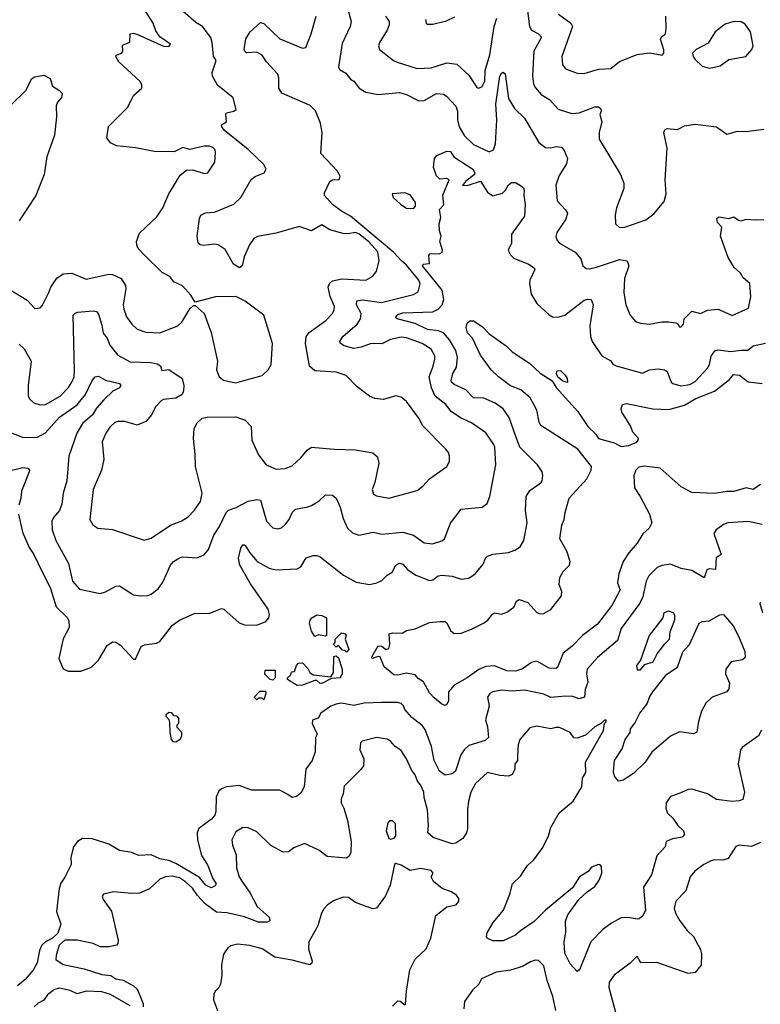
# Model space of a CAD drawing. Extents: x 1690054 to 1842981, y 782881 to 914114.
# Tile 448 of 656: x 1790408 to 1794615, y 801320 to 806914. Entities that reach past the tile are written whole.
import ezdxf

# ---------------------------------------------------------------- set-up
doc = ezdxf.new("R2010")
doc.units = 0

msp = doc.modelspace()

# ---------------------------------------------------------------- linework, layer by layer
at = {"layer": '0CON10XD'}
for points in [[(1793281.9, 807055), (1793303.8, 806875), (1793315.6, 806855), (1793355, 806834.5), (1793371.9, 806815), (1793328.9, 806735), (1793321.5, 806595), (1793327.3, 806547.3), (1793337, 806527), (1793369.7, 806489.7), (1793419.2, 806459.2), (1793465.6, 806405.6), (1793545, 806381.9), (1793585, 806384.4), (1793675, 806419.4), (1793695, 806419.2), (1793708.3, 806408.3), (1793710.8, 806395), (1793702.5, 806375), (1793715.4, 806335), (1793699.2, 806275), (1793699.5, 806235), (1793821.2, 806035), (1793839.2, 805985), (1793838.6, 805955), (1793797.1, 805845), (1793790, 805805), (1793792, 805755), (1793815, 805734), (1793845, 805735.8), (1793965, 805777.5), (1794009.5, 805810.5), (1794069.5, 805880.5), (1794080, 805925), (1794074.4, 806005), (1794086.5, 806185), (1794067.1, 806272.9), (1794071.8, 806288.2), (1794085, 806297.1), (1794145, 806290), (1794185, 806311.8), (1794245, 806320), (1794366.3, 806306.3), (1794425, 806264.4), (1794485, 806281.2), (1794535, 806278.8), (1794635, 806293.3)], [(1790357.9, 805377.9), (1790450.3, 805320.3), (1790495, 805273.8), (1790523.6, 805276.4), (1790537.9, 805292.1), (1790573.1, 805365), (1790584.6, 805395.4), (1790619.2, 805445), (1790655, 805471.1), (1790705, 805474.5), (1790785, 805439.5), (1790915, 805468.1), (1790935, 805467.1), (1790983.9, 805443.9), (1791008.9, 805405), (1791011.8, 805385), (1790996.4, 805295), (1790998.9, 805268.9), (1791015.4, 805225.4), (1791044.6, 805184.6), (1791075, 805156), (1791125, 805138.1), (1791205, 805135.6), (1791306.7, 805175), (1791328.8, 805195), (1791375, 805272.5), (1791395, 805290), (1791405, 805290), (1791456.7, 805245), (1791495, 805137.5), (1791530.8, 804975), (1791525.8, 804925), (1791541.2, 804885), (1791565, 804866), (1791615, 804854.2), (1791635, 804851.4), (1791675, 804862.5), (1791785, 804892.9), (1791819.2, 804925), (1791835.5, 804954.5), (1791844.5, 805075), (1791795, 805236), (1791688.9, 805315), (1791635, 805341.2), (1791519.4, 805340.6), (1791405, 805310), (1791379.3, 805349.3), (1791332, 805402), (1791283.3, 805425), (1791260.8, 805455), (1791218, 805478), (1791116.4, 805576.4), (1791081.2, 805615), (1791072.7, 805632.7), (1791070.8, 805655), (1791089.1, 805700.9), (1791187.5, 805795), (1791222, 805845), (1791255.8, 805925), (1791285.8, 805975), (1791319.7, 806030.3), (1791355, 806058.8), (1791390.7, 806060.7), (1791455, 806041.2), (1791475.9, 806044.1), (1791515.8, 806105), (1791520.7, 806160.7), (1791517.5, 806175), (1791505, 806187.5), (1791485, 806196.7), (1791455, 806196.2), (1791375, 806176.2), (1791335, 806189.2), (1791285, 806164), (1791174.3, 806165.7), (1791065, 806186.9), (1790958.3, 806198.3), (1790924.2, 806215), (1790903.1, 806243.1), (1790912.8, 806307.2), (1791021.1, 806415), (1791055.7, 806485), (1791101.9, 806525), (1791101.2, 806545), (1791089.6, 806565), (1790970.9, 806675), (1790953.8, 806705), (1790956.7, 806713.3), (1790987.5, 806725), (1790993, 806737), (1790991.2, 806768.8), (1791033.3, 806786.7), (1791036.2, 806833.8), (1791052.7, 806837.3), (1791072.7, 806832.7), (1791225, 806763.1), (1791255, 806761.4), (1791263.8, 806775), (1791205, 806816.2), (1791182.1, 806852.1), (1791167.1, 806895), (1791099.1, 806999.1)], [(1792271.8, 806975), (1792291.5, 806905), (1792285.4, 806875), (1792240.4, 806779.6), (1792217.9, 806645), (1792225, 806630.6), (1792260.9, 806610.9), (1792287.4, 806577.4), (1792305.7, 806565), (1792336.1, 806526.1), (1792375, 806503.5), (1792445, 806490), (1792565, 806501.1), (1792605, 806488.8), (1792675, 806452.7), (1792706, 806455), (1792775, 806495.6), (1792815, 806491.4), (1792835, 806478.6), (1792885, 806424), (1792894.6, 806395), (1792894.7, 806345), (1792903.4, 806305), (1792935, 806253.8), (1792985, 806204.5), (1793075, 806163.6), (1793098.9, 806175), (1793111.2, 806208.8), (1793119, 806345), (1793113.4, 806435), (1793135, 806593.3), (1793145, 806611.2), (1793155, 806616.2), (1793165, 806607.5), (1793185, 806466.2), (1793219.2, 806409.2), (1793275, 806355.6), (1793357, 806217), (1793395, 806188.6), (1793425, 806187.1), (1793455, 806194.4), (1793485, 806190), (1793501.4, 806171.4), (1793519.4, 806125), (1793514.4, 806095), (1793471.7, 806028.3), (1793452.5, 805975), (1793460.5, 805885), (1793508.1, 805835), (1793518.9, 805815), (1793509.8, 805780.2), (1793458.1, 805705), (1793453.1, 805683.1), (1793460.3, 805660.3), (1793475, 805644.2), (1793563.2, 805593.2), (1793594.4, 805555), (1793605.8, 805515), (1793625, 805500), (1793645, 805498.5), (1793685, 805507.9), (1793815, 805552.5), (1793858, 805545), (1793868.8, 805515), (1793843.4, 805443.4), (1793839.5, 805365), (1793850.6, 805295), (1793875.7, 805235), (1793905, 805200), (1793935, 805189.2), (1793985, 805184), (1794055, 805197.5), (1794095, 805197.5), (1794135, 805192.5), (1794146.7, 805186.7), (1794155, 805170), (1794165, 805170), (1794177.5, 805185), (1794182.5, 805215), (1794225, 805257.5), (1794275, 805244.7), (1794315, 805263.2), (1794375, 805270), (1794455, 805234.2), (1794546.7, 805275), (1794560.3, 805339.7), (1794554.6, 805415), (1794517.8, 805447.8), (1794502.5, 805475), (1794466.6, 805506.6), (1794432.6, 805562.6), (1794388.2, 805685), (1794396.7, 805735), (1794371.7, 805761.7), (1794366.9, 805785), (1794380, 805795), (1794435, 805784.3), (1794465, 805794.4), (1794491.4, 805775), (1794505, 805772.3), (1794535, 805780.4), (1794585, 805776.6), (1794635, 805779.2)], [(1790336, 804576), (1790423.1, 804543.1), (1790505, 804541.2), (1790555, 804566.2), (1790633.5, 804656.5), (1790734.8, 804725.2), (1790781.3, 804785), (1790820.5, 804865), (1790836.2, 804885), (1790855, 804889.5), (1790895, 804865.4), (1790975, 804846.7), (1790982.5, 804835), (1790975, 804822.9), (1790937.2, 804802.8), (1790886.2, 804755), (1790843.7, 804706.3), (1790820.9, 804669.1), (1790765, 804620.4), (1790732.4, 804565), (1790687.2, 804435), (1790675.4, 804295), (1790654.6, 804225), (1790648.3, 804161.7), (1790635, 804126), (1790600, 804085), (1790590.5, 804065), (1790591.8, 804015), (1790612.7, 803955), (1790684.5, 803825), (1790707.8, 803725), (1790747.9, 803677.9), (1790865, 803654.4), (1790895, 803662.9), (1790955, 803696), (1790975, 803697.5), (1791055, 803645.8), (1791095, 803640), (1791135, 803641.9), (1791155, 803649.4), (1791195, 803680), (1791222, 803718), (1791264.2, 803815), (1791280.8, 803835), (1791315, 803857.1), (1791335, 803862.5), (1791415, 803857.1), (1791456.2, 803873.8), (1791481.4, 803905), (1791510, 803985), (1791542.2, 804035), (1791581.7, 804115), (1791595, 804127), (1791637.4, 804142.6), (1791705, 804179.6), (1791755, 804188.4), (1791775, 804184.3), (1791810, 804065), (1791845, 804027.5), (1791875, 804020.8), (1791895, 804028), (1791919.4, 804050.6), (1791939.4, 804075), (1791955.7, 804115), (1791975, 804134.2), (1792045, 804145.7), (1792065, 804154.3), (1792109.1, 804180.9), (1792145, 804214.3), (1792185, 804213.5), (1792206, 804196), (1792228, 804145), (1792245, 804080), (1792270.6, 804025), (1792299.1, 803999.1), (1792335, 803985.6), (1792415, 804002.2), (1792465, 803990.8), (1792585, 804002.2), (1792644.2, 803985), (1792705, 803941.4), (1792753, 803937), (1792805, 803952.5), (1792820, 803965), (1792855, 804053.8), (1792915, 804134), (1793035, 804144), (1793062.5, 804165), (1793078.9, 804205), (1793112.1, 804385), (1793106.9, 804485), (1793101.1, 804501.1), (1793055, 804567.5), (1792974.7, 804624.7), (1792911.5, 804651.5), (1792858.6, 804688.6), (1792828.1, 804728.1), (1792767.5, 804775), (1792748, 804822), (1792734.6, 804885), (1792756.7, 804945), (1792766.7, 804985), (1792765.4, 805005), (1792745, 805042.2), (1792695, 805074.6), (1792605, 805106.2), (1792575, 805110), (1792515, 805097.3), (1792465, 805072.7), (1792404.4, 805074.4), (1792347, 805053), (1792305, 805045.8), (1792250.6, 805060.6), (1792230.6, 805075), (1792227.1, 805085), (1792242.9, 805115), (1792325, 805183.8), (1792344.1, 805215), (1792348.4, 805245), (1792322, 805295), (1792322.6, 805317.4), (1792355, 805323.6), (1792463.4, 805306.6), (1792645, 805353.1), (1792671.5, 805368.5), (1792682.8, 805412.8), (1792674.6, 805435), (1792605, 805519.2), (1792574.1, 805545.9), (1792532.2, 805592.2), (1792287.9, 805797.9), (1792235, 805826.6), (1792185.3, 805865), (1792140, 805915), (1792140, 805930), (1792168.8, 805995), (1792185, 806004), (1792223, 806007), (1792228, 806025), (1792210.6, 806055), (1792118.5, 806155), (1792126.8, 806273.2), (1792117.3, 806327.3), (1792087.3, 806397.3), (1792057.4, 806427.4), (1791896.2, 806496.2), (1791880.5, 806525), (1791880.4, 806585), (1791873.6, 806605), (1791810.7, 806675), (1791785, 806713.5), (1791755, 806729.5), (1791696, 806726), (1791686.2, 806735), (1791682.9, 806745), (1791692.5, 806805), (1791716.8, 806845), (1791775, 806898.3), (1791795, 806892.8), (1791885, 806806.2), (1792015, 806752.5), (1792032.9, 806757.1), (1792063.2, 806835), (1792091.6, 806935)], [(1790405, 805070), (1790434.4, 805045), (1790473.6, 804975), (1790455.5, 804835.5), (1790456.9, 804775), (1790465, 804758), (1790487.5, 804737.5), (1790525, 804725.6), (1790555, 804728.5), (1790638.2, 804775), (1790685, 804824.5), (1790704.3, 804855.7), (1790717.9, 804885), (1790720.1, 804920.1), (1790712.7, 805235), (1790722.6, 805247.4), (1790737, 805253), (1790825, 805260.9), (1790845, 805255.6), (1790855, 805240.8), (1790875, 805178.8), (1790882.5, 805132.5), (1790904.1, 805105), (1790919.4, 805065), (1790965, 805007.7), (1791035, 804969.5), (1791155, 804966.4), (1791188.1, 804958.1), (1791206.9, 804946.9), (1791215, 804921.5), (1791255, 804926.7), (1791330, 804875), (1791341.1, 804835), (1791339.4, 804805), (1791330, 804785), (1791295, 804763.3), (1791225, 804755.8), (1791210.9, 804749.1), (1791180, 804715), (1791158.9, 804671.1), (1791125, 804631.1), (1791075, 804610.5), (1791005, 804631.1), (1790965, 804631.5), (1790949.2, 804625), (1790920.7, 804599.3), (1790897.1, 804565), (1790875.6, 804515), (1790886.9, 804415), (1790871.9, 804355), (1790825.6, 804245), (1790807.1, 804075), (1790823.8, 804045), (1790852.5, 804025), (1790935, 804017.5), (1791115, 803958), (1791155, 803969.2), (1791265, 804042.2), (1791324.5, 804065.5), (1791365, 804090), (1791401.7, 804128.3), (1791435, 804176.2), (1791444.5, 804225), (1791406, 804375), (1791405.4, 804445), (1791394.7, 804535), (1791398.7, 804591.3), (1791415.8, 804624.2), (1791445, 804651.1), (1791473.6, 804656.4), (1791635, 804657.1), (1791689.4, 804639.4), (1791722.5, 804602.5), (1791727.1, 804525), (1791765, 804442), (1791808.6, 804385), (1791865, 804360.5), (1791915, 804363.5), (1791955, 804380), (1792004.3, 804425), (1792040.8, 804469.2), (1792065, 804485.8), (1792195, 804473.3), (1792315, 804471.1), (1792413.9, 804453.9), (1792440.7, 804430.7), (1792448.8, 804395), (1792425.7, 804284.3), (1792410, 804245), (1792417.9, 804217.9), (1792435, 804208.1), (1792505, 804196.2), (1792665, 804240), (1792697, 804263), (1792736.2, 804305), (1792835, 804376.2), (1792848.6, 804405), (1792848.6, 804435), (1792843.8, 804455), (1792828.8, 804475), (1792697.6, 804607.6), (1792675, 804650), (1792605, 804744.2), (1792575, 804769.2), (1792545, 804777.5), (1792475, 804757.1), (1792425, 804761.4), (1792395, 804775.7), (1792325, 804828.1), (1792263.1, 804893.1), (1792205, 804911.5), (1792085, 804920), (1792053.3, 804945), (1792031.5, 805075), (1792034.5, 805115), (1792052.4, 805137.6), (1792147.8, 805205), (1792185, 805245.8), (1792194.5, 805265), (1792195.4, 805285), (1792172.4, 805342.4), (1792160, 805395), (1792167.8, 805415), (1792185, 805431.1), (1792238.7, 805441.3), (1792375, 805434.5), (1792413.7, 805456.3), (1792434.3, 805485), (1792450, 805545), (1792442.5, 805595), (1792388.6, 805655), (1792335, 805696.8), (1792314.5, 805705.5), (1792272.3, 805697.7), (1792245, 805700), (1792169.8, 805719.8), (1792125, 805748.9), (1792065, 805715.5), (1791995, 805739.6), (1791865, 805702.1), (1791758.3, 805681.7), (1791738.2, 805671.8), (1791712.5, 805635), (1791682.6, 805567.4), (1791670.8, 805515), (1791655.8, 805504.2), (1791622.2, 805525), (1791575, 805608.6), (1791535, 805635.7), (1791515, 805638.9), (1791450.9, 805630.9), (1791432.5, 805635), (1791421.2, 805645), (1791415.8, 805685), (1791428.9, 805785), (1791436.4, 805803.6), (1791463.7, 805816.3), (1791515, 805820), (1791624, 805866), (1791665, 805904.2), (1791722.9, 806007.1), (1791745, 806023.5), (1791796, 806044), (1791808.5, 806065), (1791795, 806092.1), (1791706.2, 806176.2), (1791571.2, 806285), (1791557.1, 806305), (1791555, 806317.5), (1791582.5, 806335), (1791578.8, 806375), (1791583.3, 806385), (1791625, 806393.8), (1791636.7, 806405), (1791620.7, 806470.7), (1791532, 806542), (1791503, 806593), (1791501.6, 806615), (1791523.1, 806683.1), (1791508.1, 806708.1), (1791501.5, 806785), (1791493.3, 806813.3), (1791446.6, 806876.6), (1791409.1, 806899.1), (1791339.4, 806959.4)], [(1792485, 806934.3), (1792506.9, 806905), (1792507.3, 806885), (1792496.2, 806855), (1792450.9, 806785), (1792445.6, 806765), (1792450.8, 806745), (1792531.8, 806681.8), (1792552.6, 806672.6), (1792665, 806637.5), (1792745, 806640.9), (1792835, 806668.6), (1792891.4, 806661.4), (1792959.5, 806599.5), (1793005, 806530), (1793015, 806525.8), (1793035, 806534), (1793049.1, 806565), (1793052.4, 806625), (1793077.5, 806715), (1793102.9, 806875), (1793117.6, 806922.4)], [(1792712.9, 806915), (1792716.7, 806895), (1792725, 806888.8), (1792755, 806889.2), (1792831.5, 806908.5), (1792879.3, 806930.7)], [(1793467.5, 806945), (1793537.7, 806895), (1793548.1, 806875), (1793486.7, 806705), (1793490.2, 806660.2), (1793508.8, 806635), (1793575, 806611.4), (1793615, 806609.4), (1793695, 806633.3), (1793765, 806638), (1793815, 806677.8), (1793915, 806717.5), (1793985, 806726.2), (1794057, 806713), (1794067.5, 806725), (1794066.4, 806743.6), (1794047, 806803), (1794053.6, 806816.4), (1794076.2, 806835), (1794080.8, 806865), (1794077.8, 806935)], [(1794325, 806638.8), (1794355, 806643.8), (1794387, 806653), (1794435, 806688), (1794532.5, 806705), (1794566.2, 806745), (1794574.2, 806765.8), (1794558.1, 806845), (1794529.1, 806889.1), (1794505, 806901.9), (1794465, 806904.4), (1794415, 806888.9), (1794358.8, 806845), (1794318.3, 806781.7), (1794250, 806745), (1794230, 806725), (1794232.5, 806705), (1794245, 806687.5), (1794285, 806650), (1794325, 806638.8)], [(1790355, 806427.5), (1790445.4, 806514.6), (1790475, 806578.8), (1790495, 806590), (1790545, 806600), (1790580.8, 806580.8), (1790595, 806537.5), (1790635, 806512.5), (1790648.6, 806495), (1790645, 806473.3), (1790623.6, 806446.4), (1790615.5, 806424.5), (1790617.6, 806362.4), (1790605, 806257.5), (1790562.2, 806135), (1790546.9, 806035), (1790500, 805915), (1790405, 805771.9)], [(1790400.8, 804105), (1790423.5, 804003.5), (1790462.1, 803915), (1790489.1, 803875), (1790512.5, 803825), (1790582.7, 803682.7), (1790615, 803577.9), (1790677.4, 803517.4), (1790688, 803498), (1790688.3, 803461.7), (1790655, 803395.7), (1790630.5, 803285), (1790655, 803226.7), (1790683.1, 803213.1), (1790755, 803212.5), (1790815, 803235.6), (1790855, 803274.4), (1790905, 803359.2), (1790935, 803380), (1790955, 803377.1), (1790981.3, 803361.3), (1791055, 803280), (1791065, 803280), (1791097.5, 803352.5), (1791117.3, 803362.7), (1791185, 803371.9), (1791205, 803380.8), (1791275.8, 803475), (1791315, 803502.9), (1791405, 803542), (1791485, 803540), (1791525, 803558), (1791555, 803568), (1791566.7, 803565), (1791655, 803488.1), (1791685.5, 803475.5), (1791755, 803474.2), (1791806.7, 803495), (1791824, 803515), (1791827.1, 803535), (1791820, 803565), (1791719.4, 803709.4), (1791657.9, 803815), (1791650.6, 803855), (1791665, 803912.5), (1791675, 803930), (1791685, 803931.2), (1791691.2, 803925), (1791715.3, 803885.3), (1791756.4, 803836.4), (1791825, 803797.5), (1791865, 803788.2), (1791985, 803793.6), (1792005.5, 803805), (1792035, 803856.5), (1792075, 803870.5), (1792095, 803870), (1792115, 803861.9), (1792247.4, 803757.4), (1792318.8, 803718.8), (1792395.7, 803704.3), (1792437.5, 803715), (1792465, 803728), (1792495, 803757.5), (1792523.8, 803775), (1792544.2, 803815), (1792565, 803827.1), (1792585, 803821.4), (1792610.3, 803790.3), (1792658.8, 803758.8), (1792735, 803727.5), (1792755, 803731.5), (1792785, 803754.6), (1792805, 803758.7), (1792865, 803753.1), (1792915, 803735.4), (1792959.3, 803740.7), (1792995.8, 803765), (1793039.8, 803820.2), (1793054.2, 803855), (1793065, 803866.2), (1793095, 803878), (1793185, 803886.5), (1793220.6, 803899.4), (1793250, 803920), (1793270.6, 803955), (1793290.9, 804055), (1793280.8, 804125), (1793285.6, 804205), (1793305, 804239.2), (1793367.4, 804282.6), (1793375.7, 804295), (1793379.4, 804325), (1793375.4, 804345.4), (1793350, 804385), (1793248.9, 804485), (1793226.6, 804546.6), (1793188.1, 804655), (1793155, 804703.3), (1793109.2, 804735), (1793045, 804764.4), (1792985, 804766.7), (1792941.7, 804811.7), (1792875, 804841.8), (1792861.2, 804855), (1792857.9, 804865), (1792868.8, 804905), (1792889.1, 804940.9), (1792894.6, 804995.4), (1792884.7, 805035), (1792849.6, 805095), (1792815, 805134.7), (1792786.5, 805146.5), (1792724.4, 805154.4), (1792655, 805188.5), (1792551.2, 805215), (1792543, 805223), (1792555, 805238.9), (1792585, 805248.1), (1792754.2, 805255), (1792785, 805269.1), (1792807.2, 805295), (1792816.5, 805325), (1792808.5, 805378.5), (1792696.7, 805515), (1792700, 805525), (1792735, 805530), (1792731.2, 805575), (1792737.5, 805585), (1792795, 805586.2), (1792806.9, 805593.1), (1792810, 805605), (1792794.2, 805655), (1792801.5, 805685), (1792792, 805715), (1792791.4, 805755), (1792800.6, 805790.6), (1792793.3, 805836.7), (1792817, 805863), (1792811.7, 805918.3), (1792847.5, 806005), (1792835, 806012.5), (1792795, 806007.5), (1792775, 806027.5), (1792758.6, 806075), (1792764.5, 806125.5), (1792778, 806142), (1792835, 806166.9), (1792855, 806166), (1792873.8, 806135), (1792981.8, 806065), (1792993.1, 806045), (1792992, 806035), (1792940, 805995), (1792922.5, 805972.5), (1792955, 805973.8), (1793025, 805997.5), (1793065, 805934), (1793095, 805913.1), (1793150.6, 805929.4), (1793167.5, 805945), (1793185, 805976.2), (1793201.3, 805988.7), (1793225, 805989.2), (1793253.2, 805973.2), (1793268.7, 805958.7), (1793272.9, 805945), (1793271.1, 805915), (1793279.2, 805865), (1793275, 805798.8), (1793201.2, 805695), (1793201.4, 805645), (1793181.9, 805605), (1793195, 805578), (1793215, 805559.2), (1793298, 805525), (1793330, 805505), (1793334, 805495), (1793305.5, 805435), (1793303.6, 805415), (1793313.8, 805355), (1793345, 805302.2), (1793415, 805236.9), (1793435, 805226.1), (1793465, 805224), (1793505, 805235.9), (1793615, 805320), (1793635, 805326.7), (1793654.4, 805324.4), (1793664.5, 805295), (1793646.1, 805175), (1793650, 805115), (1793658.9, 805085), (1793714.2, 805005), (1793765, 804975.8), (1793777.6, 804957.6), (1793795, 804946.9), (1793945, 804906.4), (1793984.7, 804925.3), (1794035, 804931.3), (1794071.2, 804925), (1794086.4, 804916.4), (1794108, 804855), (1794117, 804847), (1794163.9, 804833.9), (1794215, 804842.1), (1794245, 804858.2), (1794315.4, 804935), (1794326.6, 804955), (1794335, 805003.1), (1794356.4, 805033.6), (1794375, 805039.1), (1794445, 805028.2), (1794505, 805037.3), (1794544.2, 805035.8), (1794575, 805061.8), (1794645, 805076.9)], [(1792645, 805840.8), (1792655.7, 805855), (1792655.8, 805875), (1792625, 805919.2), (1792595, 805930.8), (1792523.3, 805925), (1792528.6, 805905), (1792572, 805865), (1792605, 805843.3), (1792645, 805840.8)], [(1794615, 804274), (1794575, 804245.8), (1794534.2, 804254.2), (1794465, 804233.3), (1794425, 804234.4), (1794355, 804221.8), (1794225, 804228.9), (1794165, 804261.1), (1794045, 804366.3), (1793955, 804377.6), (1793925, 804371.3), (1793907.8, 804355), (1793895.7, 804325), (1793899.2, 804255), (1793932.8, 804205), (1793985.7, 804105), (1793998.1, 804055), (1793983.8, 804025), (1793946.8, 803993.2), (1793915, 803940), (1793867.3, 803885), (1793835.4, 803835), (1793810.5, 803765), (1793803.2, 803715), (1793818.2, 803675), (1793771.8, 803585), (1793689.3, 803480.7), (1793604.5, 803415.5), (1793546.7, 803355), (1793495, 803314.4), (1793466.7, 803243.3), (1793455, 803228.8), (1793415, 803229.4), (1793345, 803268.7), (1793315, 803261.1), (1793264.8, 803225.2), (1793225, 803212.1), (1793175, 803215.5), (1793105, 803243.5), (1793055, 803238.9), (1793015, 803223), (1792949.2, 803175), (1792875, 803133.3), (1792843.8, 803095), (1792844, 803045), (1792835, 803022.5), (1792825, 803017.5), (1792805, 803026), (1792761.9, 803061.9), (1792735, 803089.2), (1792701.3, 803151.3), (1792671.8, 803171.8), (1792655, 803192), (1792605, 803201.6), (1792555, 803190.6), (1792532.6, 803192.6), (1792478.3, 803238.3), (1792455, 803293.3), (1792443.6, 803296.4), (1792410, 803285), (1792407.5, 803295), (1792445, 803356.7), (1792465, 803355.7), (1792486.8, 803336.8), (1792505, 803340.9), (1792510.5, 803365), (1792505.7, 803425), (1792525, 803431.1), (1792581.1, 803428.9), (1792605, 803443.3), (1792655, 803453.8), (1792735, 803490), (1792794.2, 803495.8), (1792824.3, 803494.3), (1792835, 803487.5), (1792855, 803444.3), (1792875, 803426.7), (1792915, 803428.9), (1792975, 803450.8), (1793043.1, 803485), (1793067.8, 803502.2), (1793092.9, 803537.1), (1793105, 803544.4), (1793145, 803537.1), (1793175, 803547.5), (1793215, 803576.2), (1793230.4, 803609.6), (1793245, 803620.8), (1793295, 803602.9), (1793345.4, 803545.4), (1793365, 803538.5), (1793385, 803540.8), (1793425, 803562.9), (1793485, 803640), (1793487.8, 803665), (1793471.5, 803705), (1793475.5, 803745), (1793495, 803780), (1793530, 803815), (1793534.3, 803835), (1793515, 803894), (1793475.6, 803965), (1793488, 804042), (1793501.5, 804075), (1793506.2, 804113.8), (1793528.9, 804195), (1793629.7, 804305), (1793653.3, 804355), (1793655.4, 804375), (1793578.9, 804475), (1793368, 804608), (1793358, 804628), (1793346, 804696), (1793308.2, 804765), (1793255, 804812.1), (1793195, 804834.7), (1793127.5, 804885), (1793085.4, 804925), (1793025, 805008.8), (1792980.5, 805105), (1792951.8, 805135), (1792944.2, 805165), (1792949.3, 805190.7), (1792965, 805203.8), (1792985, 805204), (1793035, 805171.2), (1793075, 805128.6), (1793171.1, 805061.1), (1793205, 805028.1), (1793302.9, 804962.9), (1793365, 804906.2), (1793432, 804862), (1793455, 804823.8), (1793578.3, 804688.3), (1793635, 804603.3), (1793680.1, 804560.1), (1793695, 804535.6), (1793785, 804510.8), (1793825, 804490.2), (1793867.1, 804495), (1793907.9, 804512.1), (1793918.9, 804521.1), (1793922, 804535), (1793890.2, 804570.2), (1793876.7, 804606.7), (1793828.9, 804685), (1793824.3, 804705.7), (1793832.5, 804727.5), (1793855, 804732.9), (1794005, 804703.1), (1794095, 804699.3), (1794185, 804724.7), (1794248.7, 804761.3), (1794355, 804803.3), (1794440, 804870), (1794462.1, 804897.9), (1794497.1, 804895), (1794545, 804857.5), (1794625, 804846.4)], [(1793515, 804852.5), (1793491.7, 804861.7), (1793463.8, 804883.8), (1793456.7, 804905), (1793460.7, 804919.3), (1793480.7, 804920.7), (1793506.7, 804895), (1793516.7, 804875), (1793520, 804855), (1793515, 804852.5)], [(1790340.3, 804349.7), (1790425, 804370), (1790456, 804366), (1790463.3, 804355), (1790461.2, 804345), (1790417.5, 804235), (1790414.4, 804195), (1790403.1, 804156.9)], [(1794625, 804046.4), (1794545, 804062.5), (1794430, 804055), (1794405, 804045.6), (1794364.1, 804015.9), (1794350.9, 803995), (1794392.5, 803875), (1794363, 803857), (1794360, 803790), (1794325, 803793.3), (1794311.2, 803788.8), (1794295, 803742.5), (1794225, 803785.7), (1794165, 803796.9), (1794105, 803820), (1794055, 803813.1), (1794028.9, 803801.1), (1793980.6, 803755), (1793966.1, 803723.9), (1793953.5, 803663.5), (1793947.8, 803635), (1793930.7, 803599.3), (1793823.8, 803455), (1793802.6, 803387.4), (1793690.1, 803289.9), (1793632.1, 803225), (1793627, 803197), (1793635, 803150), (1793620.7, 803109.3), (1793616.7, 803065), (1793585, 803055.4), (1793548.9, 803068.9), (1793508.6, 803071.4), (1793425, 803062.5), (1793385, 803081.3), (1793275, 803104.7), (1793205, 803098.2), (1793145, 803104.4), (1793095, 803094.4), (1793079.2, 803085), (1793064.2, 803065), (1793074.2, 803014.2), (1793053.8, 802936.2), (1793065.8, 802895.8), (1793070.8, 802835), (1793051.5, 802818.5), (1792959.2, 802790.8), (1792933.4, 802766.6), (1792913, 802737), (1792884, 802645), (1792865, 802629.7), (1792825, 802621.5), (1792793, 802645), (1792761.9, 802705), (1792747.2, 802785), (1792710.5, 802880.5), (1792693.4, 802903.4), (1792635, 802950), (1792595.4, 802995), (1792588.9, 803015), (1792575, 803029.4), (1792554.7, 803034.7), (1792464.6, 803035.4), (1792365, 803030.8), (1792305, 803017.3), (1792235, 803030), (1792205, 803026.2), (1792175, 803013.8), (1792118.1, 802975), (1792103.3, 802945), (1792071.2, 802935), (1792070, 802915), (1792097.5, 802855), (1792087.5, 802835), (1792086, 802755), (1792070, 802705), (1792033.8, 802655), (1792023.3, 802555), (1792005, 802520), (1791980.3, 802499.7), (1791955, 802495.7), (1791931.5, 802511.5), (1791885, 802537.1), (1791725, 802537.5), (1791655, 802562.5), (1791582.5, 802555), (1791555, 802544.2), (1791539.8, 802530.2), (1791523.9, 802496.1), (1791522.2, 802415), (1791516.7, 802395), (1791497.7, 802372.3), (1791425, 802318.9), (1791416.2, 802295), (1791418, 802255), (1791440.4, 802165), (1791475, 802112.5), (1791504.3, 802034.3), (1791524.3, 802005), (1791517.7, 801992.3), (1791495, 801981.5), (1791465, 801996), (1791429.5, 802039.5), (1791295, 802120.5), (1791255, 802136.4), (1791205, 802146.7), (1791155, 802169.3), (1791085, 802165.6), (1791045, 802181.5), (1790975, 802194.6), (1790915, 802228.9), (1790850.3, 802250.3), (1790819.5, 802259.5), (1790765, 802261.2), (1790736.2, 802245), (1790714.6, 802215.4), (1790698.5, 802155), (1790699.6, 802115), (1790665, 802042.2), (1790641, 802009), (1790632.1, 801977.9), (1790617.7, 801847.7), (1790641.4, 801775), (1790624.4, 801725), (1790595, 801695.7), (1790553.8, 801675), (1790534.6, 801655.4), (1790520.6, 801625), (1790507.5, 801555), (1790485, 801513.8), (1790438.5, 801461.5), (1790395.5, 801424.5)], [(1794629.6, 803545), (1794613.1, 803595), (1794615.6, 803605)], [(1792085, 803410), (1792065, 803440), (1792054, 803485), (1792058.3, 803501.7), (1792067.5, 803515), (1792095, 803532.5), (1792125, 803528.8), (1792150, 803515), (1792150, 803415), (1792145, 803412.5), (1792105, 803420), (1792085, 803410)], [(1793808.3, 802588.3), (1793786.4, 802616.4), (1793781.4, 802641.4), (1793785.6, 802705), (1793829.2, 802770.8), (1793846.7, 802825), (1793874.7, 802865), (1793877.5, 802885), (1793902.2, 802917.8), (1793929.7, 802975), (1793972.1, 803027.9), (1793985, 803064.4), (1794005, 803095.4), (1794084.6, 803195), (1794143.8, 803236.2), (1794175, 803321.9), (1794211.8, 803365), (1794267.1, 803485), (1794284.7, 803495.3), (1794325, 803498.2), (1794385, 803532.8), (1794405, 803535.5), (1794459.9, 803469.9), (1794491.3, 803411.3), (1794527, 803325), (1794528.8, 803291.2), (1794513.3, 803276.7), (1794449.2, 803265), (1794419.5, 803225), (1794417.4, 803197.4), (1794440, 803145), (1794435, 803112.5), (1794423.8, 803096.2), (1794341.2, 803065), (1794305, 803030), (1794281.1, 802985), (1794262.7, 802927.3), (1794253.9, 802866.1), (1794235, 802856.7), (1794155, 802868.8), (1794105, 802844), (1793998.2, 802751.8), (1793960, 802695), (1793895, 802631.2), (1793835, 802592.5), (1793808.3, 802588.3)], [(1793935, 803220), (1793958.8, 803251.2), (1794005.6, 803265), (1794028.8, 803311.2), (1794071.6, 803368.4), (1794099.5, 803395), (1794102.8, 803437.2), (1794130, 803505), (1794130, 803530), (1794122.5, 803545), (1794095, 803553.8), (1794067.5, 803545), (1794061.2, 803515), (1793983.8, 803416.2), (1793934.2, 803275.8), (1793911.2, 803245), (1793915, 803220), (1793935, 803220)], [(1792265, 803320), (1792255, 803330), (1792241.7, 803331.7), (1792218.3, 803358.3), (1792205, 803350), (1792190, 803365), (1792200, 803375), (1792200, 803395), (1792235, 803430), (1792257.5, 803425), (1792262.5, 803415), (1792257.5, 803395), (1792277.5, 803335), (1792265, 803320)], [(1791985, 803131.2), (1791930, 803165), (1791930, 803175), (1791948.3, 803191.7), (1791951.7, 803208.3), (1791968.3, 803211.7), (1791980, 803245), (1791991.7, 803258.3), (1792015, 803260), (1792045, 803227.5), (1792056.1, 803206.1), (1792075, 803192.5), (1792175, 803180), (1792190, 803205), (1792193, 803297), (1792205, 803300), (1792218.3, 803288.3), (1792240, 803225), (1792240, 803195), (1792230, 803185), (1792230, 803175), (1792178.3, 803171.7), (1792125, 803142.5), (1792112.5, 803145), (1792095, 803160), (1792085, 803160), (1792015, 803134), (1791985, 803131.2)], [(1791845, 803162.5), (1791830, 803165), (1791800, 803195), (1791801.7, 803218.3), (1791858.3, 803218.3), (1791860, 803175), (1791845, 803162.5)], [(1791795, 803050), (1791785, 803060), (1791765, 803060), (1791755, 803050), (1791740, 803065), (1791771.7, 803098.3), (1791805, 803100), (1791806.7, 803085), (1791795, 803050)], [(1791295, 802810), (1791281.7, 802811.7), (1791270, 802825), (1791262.5, 802865), (1791261.7, 802921.7), (1791257, 802937), (1791240, 802955), (1791241.7, 802968.3), (1791255, 802980), (1791268.3, 802978.3), (1791281.7, 802961.7), (1791298.3, 802958.3), (1791310, 802945), (1791310, 802915), (1791300, 802905), (1791300, 802895), (1791327, 802867), (1791327.5, 802845), (1791320, 802825), (1791295, 802810)], [(1793268.9, 802075), (1793292.3, 802107.7), (1793328.8, 802141.2), (1793379, 802211), (1793412.2, 802277.8), (1793425.3, 802325), (1793471.3, 802408.7), (1793551.1, 802475), (1793600.6, 802555), (1793604.8, 802605.2), (1793623.5, 802636.5), (1793621.4, 802695), (1793724.2, 802875), (1793730, 802915), (1793740, 802925), (1793740, 802935), (1793730, 802935), (1793713, 802917), (1793675, 802897.3), (1793621.6, 802848.4), (1793575, 802832.9), (1793555, 802834.6), (1793534, 802864), (1793475, 802891.8), (1793455, 802893.4), (1793425, 802885.3), (1793345, 802900), (1793305, 802890), (1793248.9, 802825), (1793239.6, 802795), (1793234.8, 802734.8), (1793235.4, 802705), (1793221.1, 802685), (1793219.7, 802655), (1793204.4, 802625), (1793185, 802616.9), (1793135, 802619.5), (1793065, 802637.8), (1792996.5, 802575), (1792970.5, 802525), (1792956.5, 802475), (1792950.7, 802425), (1792951.8, 802318.2), (1792946.4, 802295), (1792925, 802261.9), (1792885, 802235.7), (1792865, 802230.8), (1792756.9, 802266.9), (1792725.6, 802295), (1792730.9, 802335), (1792723.5, 802425), (1792704.5, 802494.5), (1792703.7, 802525), (1792685, 802566), (1792667.5, 802587.5), (1792655, 802624.2), (1792635, 802649.2), (1792605.4, 802715), (1792575, 802761.5), (1792540.6, 802785), (1792515, 802815.8), (1792495, 802826.9), (1792435, 802835.5), (1792353.8, 802815), (1792344, 802805), (1792340.8, 802765), (1792362.9, 802715), (1792360, 802675), (1792346.2, 802653.8), (1792251.3, 802558.7), (1792245.7, 802515), (1792233.8, 802485), (1792234.2, 802464.2), (1792250, 802435), (1792270, 802365), (1792290, 802245), (1792289.4, 802185), (1792279.1, 802160.9), (1792265, 802150), (1792155, 802160), (1792107.5, 802195), (1792025, 802233.3), (1791965, 802208), (1791935, 802186), (1791905, 802184.2), (1791835, 802221.9), (1791755, 802300), (1791705, 802321.9), (1791675, 802324.4), (1791635, 802300.6), (1791612.2, 802255), (1791616.9, 802225), (1791638.3, 802168.3), (1791640, 802095), (1791655.5, 802045), (1791673.2, 802013.2), (1791715.3, 801955), (1791756.1, 801875), (1791825.7, 801815), (1791828, 801795), (1791812.9, 801787.1), (1791765, 801787.3), (1791685, 801816.2), (1791585, 801840.5), (1791525, 801843.3), (1791460.6, 801890.6), (1791417.3, 801937.3), (1791389.4, 801979.4), (1791349.7, 802015), (1791315, 802038.4), (1791275, 802048.2), (1791235.3, 802044.7), (1791205, 802030.4), (1791145, 801976.9), (1791088.6, 801951.4), (1791045, 801949.5), (1790940.6, 801959.4), (1790885, 801946.2), (1790876.2, 801935), (1790882.5, 801915), (1790929.8, 801849.8), (1790967.8, 801685), (1790965.7, 801665), (1790958, 801655), (1790916.1, 801646.1), (1790865, 801646), (1790825, 801664.8), (1790735, 801683.5), (1790665.2, 801685.2), (1790633.2, 801655), (1790615, 801597.5), (1790613.9, 801573.9), (1790655, 801545.6), (1790775, 801521), (1790875, 801489.6), (1790925, 801482.9), (1790955, 801464.8), (1790996.6, 801456.6), (1791055.2, 801425.2), (1791074.5, 801405), (1791108.6, 801325), (1791110, 801305)], [(1794622.3, 802877.7), (1794604.6, 802845.4), (1794511.7, 802778.3), (1794502.9, 802765), (1794488.1, 802685), (1794525.6, 802525), (1794515.9, 802484.1), (1794495, 802476.2), (1794455, 802473.1), (1794365.6, 802484.4), (1794315, 802516.7), (1794225, 802542.9), (1794205, 802540), (1794153.2, 802516.8), (1794105, 802500), (1794080, 802465), (1794077.1, 802435), (1794086.7, 802405), (1794117.6, 802377.6), (1794145.7, 802335.7), (1794177.8, 802305), (1794183.5, 802285), (1794171.1, 802268.9), (1794115, 802260.8), (1794080, 802245), (1794074.4, 802215), (1794027.3, 802162.7), (1793996.2, 802055), (1793952, 801985), (1793963.3, 801855), (1793947.8, 801822.2), (1793926, 801805), (1793915, 801803.3), (1793865, 801812.5), (1793825, 801810.5), (1793769.5, 801780.5), (1793720.8, 801745), (1793651.4, 801675), (1793587.5, 801515), (1793575, 801506.7), (1793535, 801550), (1793505, 801610), (1793501.1, 801675), (1793509.6, 801730.4), (1793507.6, 801792.4), (1793521.7, 801828.3), (1793584.1, 801915.9), (1793630.9, 801959.1), (1793675, 801989.4), (1793700, 802025), (1793714, 802065), (1793713, 802103), (1793705, 802112.5), (1793695, 802113.3), (1793655, 802100), (1793636.2, 802073.8), (1793587.8, 802045), (1793548.7, 801981.3), (1793395, 801854.4), (1793330.2, 801789.8), (1793251.9, 801738.1), (1793225, 801711.9), (1793155, 801681.1), (1793095, 801680.5), (1793063.3, 801695), (1793058.8, 801705), (1793063.4, 801726.6), (1793097.8, 801785), (1793155.8, 801854.2), (1793191.3, 801945), (1793207.5, 802005), (1793252, 802048), (1793268.9, 802075)], [(1792515, 802257.5), (1792535, 802263.3), (1792543.6, 802276.4), (1792542.5, 802345), (1792525, 802362.5), (1792508.3, 802361.7), (1792498.3, 802351.7), (1792490, 802305), (1792505, 802262.5), (1792515, 802257.5)], [(1794615, 802239.4), (1794565, 802217.1), (1794495, 802223.8), (1794475, 802216.7), (1794432.3, 802147.7), (1794401.7, 802138.3), (1794355, 802140.8), (1794335, 802135.7), (1794294, 802115), (1794243.5, 802076.5), (1794215.7, 802044.3), (1794191.1, 801965), (1794134.6, 801905.4), (1794125.6, 801865), (1794135, 801834), (1794158.1, 801795), (1794198.5, 801738.5), (1794234.4, 801705), (1794275, 801631.2), (1794280.5, 801605), (1794278.5, 801541.5), (1794245, 801501.2), (1794205, 801495.7), (1794027.1, 801557.1), (1793936.2, 801556.2), (1793915, 801592.5), (1793875.8, 801554.2), (1793784.4, 801485), (1793756.7, 801445), (1793754.5, 801414.5), (1793792.7, 801275)], [(1792525, 801309.5), (1792555, 801340), (1792568.5, 801338.5), (1792595, 801316.7), (1792600, 801320), (1792604.7, 801395.3), (1792624.6, 801515), (1792655, 801575.7), (1792716.5, 801635), (1792743.3, 801695), (1792770.8, 801825), (1792835, 801874), (1792887.5, 801885), (1792902.5, 801905), (1792901.7, 801921.7), (1792889.3, 801939.3), (1792859.5, 801959.5), (1792807.3, 801977.3), (1792758.5, 802018.5), (1792745.5, 802045), (1792756.5, 802065), (1792745, 802079.2), (1792685, 802091.5), (1792625, 802080), (1792575, 802110), (1792545, 802120), (1792537.5, 802115), (1792512.8, 801997.2), (1792485, 801936), (1792435, 801865.8), (1792411.7, 801861.7), (1792315, 801898.1), (1792275, 801926.7), (1792245, 801929.5), (1792195, 801910), (1792156, 801885), (1792137.1, 801865), (1792122.6, 801837.4), (1792102, 801765), (1792050, 801675), (1792049.1, 801635), (1792070, 801565), (1792067.1, 801552.9), (1792056.3, 801543.7), (1791955, 801571.1), (1791858.1, 801588.1), (1791785, 801634.5), (1791715, 801653.1), (1791645, 801660.9), (1791607.8, 801652.2), (1791590, 801640), (1791565.4, 801604.6), (1791554.6, 801545), (1791556.8, 801485), (1791549.2, 801435), (1791540, 801415), (1791517.5, 801395), (1791511.7, 801378.3), (1791508.8, 801345), (1791532.5, 801285)], [(1793454.2, 801285), (1793435.3, 801365), (1793403.5, 801455), (1793385, 801538.8), (1793355, 801568), (1793335, 801570.8), (1793308.7, 801561.3), (1793264.5, 801535.5), (1793195, 801514.3), (1793115, 801502.9), (1793030.8, 801465), (1793015, 801434.3), (1792980.1, 801399.9), (1792934.5, 801335), (1792930, 801295)], [(1791035, 801311.3), (1790924.7, 801374.7), (1790875, 801390.4), (1790785, 801393.8), (1790735, 801378.5), (1790695, 801398.6), (1790635, 801410.8), (1790605, 801404.2), (1790565.5, 801374.5), (1790545, 801343.1), (1790513.2, 801326.8), (1790489.4, 801305)]]:
    msp.add_lwpolyline(points, dxfattribs=at)

doc.saveas('drawing.dxf')
